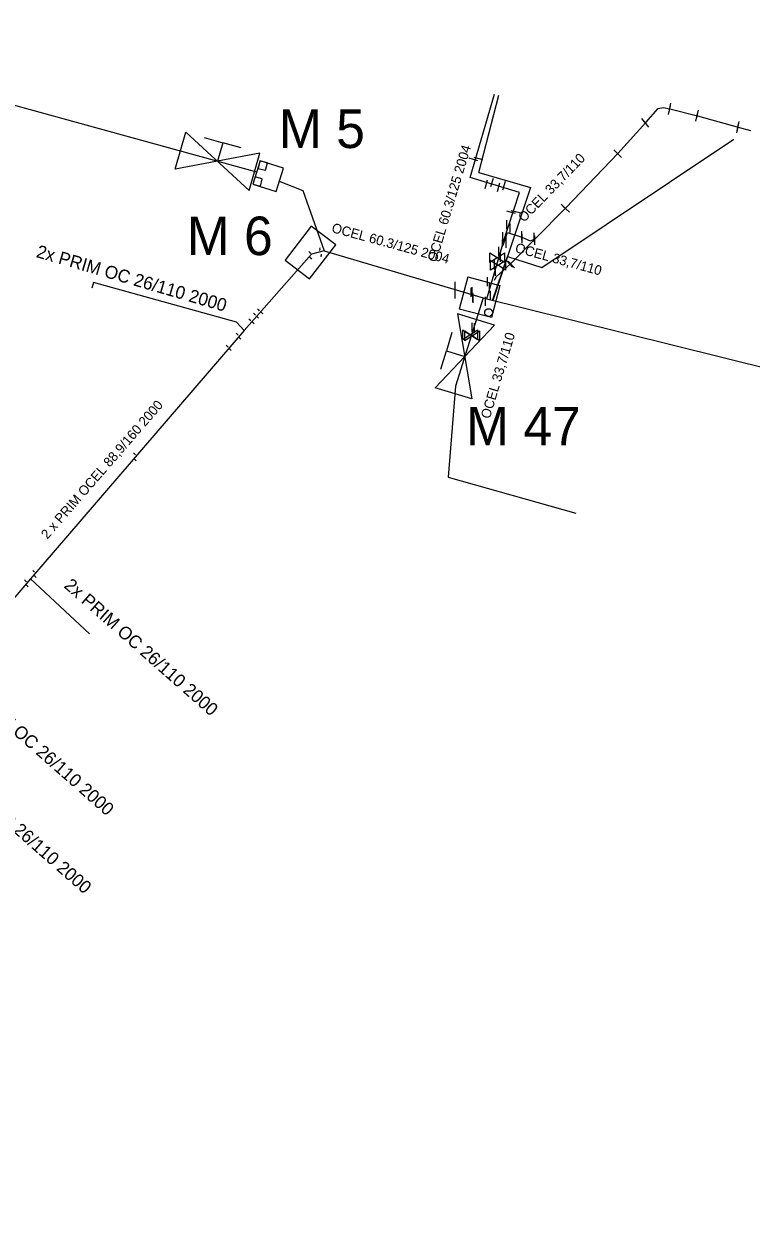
# Model space of a CAD drawing. Extents: x -642943 to -623314, y -1138561 to -1113539.
# Drawn here: x -642059.6 to -642003.1, y -1114981 to -1114887.7 of the extents above; entities that cross this region are included whole.
import ezdxf

# ---------------------------------------------------------------- set-up
doc = ezdxf.new("R2010")
doc.units = 0
for name, color, linetype in [('horkovod armatury', 7, 'Continuous'), ('horkovod dimenze', 7, 'Continuous'), ('horkovod předisol', 7, 'Continuous'), ('horkovod sváry', 7, 'Continuous'), ('horkovod trasa', 7, 'Continuous'), ('horkovod zrušený', 7, 'Continuous'), ('horkovod číslo šachty', 7, 'Continuous'), ('horkovod šachty', 7, 'Continuous')]:
    doc.layers.add(name, color=color, linetype=linetype)

# ---------------------------------------------------------------- blocks, each defined once
blk = doc.blocks.new('SPH')
at = {"layer": 'horkovod sváry'}
blk.add_line((0, -0.035), (0, 0.035), dxfattribs=at)
blk = doc.blocks.new('SPH_2')
at = {"layer": 'horkovod sváry'}
blk.add_line((-0.0001, -0.0349), (0.0001, 0.0349), dxfattribs=at)
blk = doc.blocks.new('SPH_1')
at = {"layer": 'horkovod sváry'}
blk.add_line((0.0001, -0.035), (-0.0001, 0.035), dxfattribs=at)
blk = doc.blocks.new('POINT_DISPLAY')
blk.add_line((0, 0), (0, 0))
blk = doc.blocks.new('SCH_01_30')
at = {"layer": 'horkovod armatury'}
for p, q in [((10, 5), (-10, -5)), ((-10, -5), (-10, 5)), ((-10, 5), (10, -5)), ((-5, 5), (0, 5)), ((0, 5), (0, 0)), ((5, 5), (0, 5)), ((10, -5), (10, 5))]:
    blk.add_line(p, q, dxfattribs=at)
blk = doc.blocks.new('SCH_01_31')
at = {"layer": 'horkovod armatury'}
for p, q in [((10, 5), (-10, -5)), ((-10, -5), (-10, 5)), ((-10, 5), (10, -5)), ((-5, 5), (0, 5)), ((0, 5), (0, 0)), ((5, 5), (0, 5)), ((10, -5), (10, 5))]:
    blk.add_line(p, q, dxfattribs=at)
blk = doc.blocks.new('SH')
at = {"layer": 'horkovod armatury'}
for p, q in [((-0.0568, -0.0385), (-0.0564, 0.0379)), ((-0.0564, 0.0379), (0, 0)), ((0.0007, -0.0004), (0.0582, 0.0375)), ((0.0582, 0.0375), (0.0581, -0.0389)), ((0.0007, -0.0004), (-0.0568, -0.0385)), ((0.0581, -0.0389), (0.0007, -0.0004))]:
    blk.add_line(p, q, dxfattribs=at)

msp = doc.modelspace()

# ---------------------------------------------------------------- linework, layer by layer
at = {"layer": 'horkovod armatury'}
msp.add_circle((-642023.49, -1114910.12), 0.3, dxfattribs=at)
at = {"layer": 'horkovod předisol'}
for p, q in [((-642083.31, -1114887.67), (-642041.529, -1114899.186)), ((-642023.626, -1114909.043), (-642022.436, -1114904.976)), ((-642023.895, -1114908.968), (-642026.059, -1114915.837)), ((-642023.895, -1114908.968), (-642023.626, -1114909.043)), ((-642042.492, -1114911.526), (-642059.102, -1114930.833)), ((-642059.102, -1114930.833), (-642066.178, -1114939.078)), ((-642059.102, -1114930.833), (-642054.521, -1114935.106))]:
    msp.add_line(p, q, dxfattribs=at)
for points in [[(-642022.436, -1114904.976), (-642022.393, -1114904.829), (-642021.091, -1114900.79), (-642024.909, -1114899.626), (-642023.023, -1114893.14)], [(-642022.436, -1114904.976), (-642022.344, -1114904.883), (-642022.018, -1114903.89), (-642020.893, -1114904.248), (-642020.263, -1114904.546), (-642019.856, -1114904.374), (-642017.485, -1114901.98), (-642013.426, -1114897.738), (-642011.267, -1114895.345), (-642010.304, -1114894.255), (-642009.87, -1114894.179), (-642009.384, -1114894.284), (-642007.231, -1114894.814), (-642004.063, -1114895.704), (-642003.12, -1114895.955)], [(-642039.763, -1114899.905), (-642037.922, -1114900.627)], [(-642037.922, -1114900.627), (-642036.269, -1114905.316)], [(-642036.269, -1114905.316), (-642037.255, -1114905.582), (-642042.492, -1114911.526)], [(-642036.269, -1114905.316), (-642023.895, -1114908.968)], [(-642042.492, -1114911.526), (-642043.097, -1114910.867), (-642054.203, -1114907.792), (-642054.337, -1114908.236)], [(-642023.626, -1114909.043), (-642020.805, -1114909.759), (-642001.277, -1114914.602), (-641984.527, -1114918.784), (-641953.048, -1114927.011), (-641941.466, -1114929.96), (-641933.413, -1114931.899), (-641910.457, -1114937.382), (-641896.641, -1114941.125), (-641877.768, -1114945.619), (-641869.047, -1114947.804), (-641853.504, -1114951.809), (-641851.464, -1114952.368), (-641828.573, -1114958.57), (-641822.976, -1114959.873), (-641810.532, -1114963.727), (-641811.264, -1114969.629), (-641804.765, -1114974.775), (-641797.243, -1114980.958), (-641784.481, -1114965.553)]]:
    msp.add_lwpolyline(points, dxfattribs=at)
at = {"layer": 'horkovod sváry'}
for p, q in [((-642037.386, -1114905.442), (-642037.46, -1114905.375)), ((-642036.614, -1114905.185), (-642036.637, -1114905.282)), ((-642036.614, -1114905.185), (-642036.591, -1114905.088)), ((-642037.322, -1114905.889), (-642037.397, -1114905.822)), ((-642037.386, -1114905.442), (-642037.312, -1114905.509)), ((-642037.322, -1114905.889), (-642037.247, -1114905.956)), ((-642036.499, -1114905.682), (-642036.528, -1114905.778)), ((-642036.499, -1114905.682), (-642036.47, -1114905.586)), ((-642041.393, -1114909.917), (-642041.467, -1114909.85)), ((-642041.393, -1114909.917), (-642041.319, -1114909.984)), ((-642042.066, -1114910.69), (-642042.142, -1114910.625)), ((-642042.066, -1114910.69), (-642041.99, -1114910.755)), ((-642041.806, -1114910.924), (-642041.882, -1114910.859)), ((-642041.806, -1114910.924), (-642041.73, -1114910.989)), ((-642041.685, -1114910.243), (-642041.76, -1114910.177)), ((-642041.685, -1114910.243), (-642041.61, -1114910.309)), ((-642041.445, -1114910.503), (-642041.519, -1114910.437)), ((-642041.445, -1114910.503), (-642041.371, -1114910.569)), ((-642041.124, -1114910.145), (-642041.199, -1114910.078)), ((-642041.124, -1114910.145), (-642041.049, -1114910.212)), ((-642043.03, -1114911.813), (-642043.106, -1114911.748)), ((-642043.03, -1114911.813), (-642042.954, -1114911.878)), ((-642043.816, -1114912.729), (-642043.892, -1114912.664)), ((-642043.816, -1114912.729), (-642043.74, -1114912.794)), ((-642042.825, -1114912.111), (-642042.901, -1114912.046)), ((-642042.825, -1114912.111), (-642042.749, -1114912.176)), ((-642043.589, -1114913.001), (-642043.665, -1114912.936)), ((-642043.589, -1114913.001), (-642043.513, -1114913.066)), ((-642051.021, -1114921.121), (-642051.097, -1114921.056)), ((-642051.021, -1114921.121), (-642050.945, -1114921.186)), ((-642050.965, -1114921.592), (-642051.041, -1114921.527)), ((-642050.965, -1114921.592), (-642050.889, -1114921.657)), ((-642058.867, -1114930.26), (-642058.943, -1114930.195)), ((-642058.867, -1114930.26), (-642058.791, -1114930.325)), ((-642058.751, -1114930.661), (-642058.826, -1114930.596)), ((-642059.498, -1114930.994), (-642059.574, -1114930.929)), ((-642059.498, -1114930.994), (-642059.422, -1114931.059)), ((-642059.375, -1114931.388), (-642059.451, -1114931.323)), ((-642059.375, -1114931.388), (-642059.299, -1114931.453)), ((-642058.751, -1114930.661), (-642058.676, -1114930.726))]:
    msp.add_line(p, q, dxfattribs=at)
at = {"layer": 'horkovod trasa'}
for p, q in [((-642083.31, -1114887.67), (-642041.529, -1114899.186)), ((-642023.626, -1114909.043), (-642022.436, -1114904.976)), ((-642023.895, -1114908.968), (-642026.059, -1114915.837)), ((-642023.895, -1114908.968), (-642023.626, -1114909.043)), ((-642042.492, -1114911.526), (-642059.102, -1114930.833)), ((-642059.102, -1114930.833), (-642066.178, -1114939.078)), ((-642059.102, -1114930.833), (-642054.521, -1114935.106))]:
    msp.add_line(p, q, dxfattribs=at)
for points in [[(-642022.436, -1114904.976), (-642022.393, -1114904.829), (-642021.091, -1114900.79), (-642024.909, -1114899.626), (-642023.023, -1114893.14)], [(-642022.436, -1114904.976), (-642022.344, -1114904.883), (-642022.018, -1114903.89), (-642020.893, -1114904.248), (-642020.263, -1114904.546), (-642019.856, -1114904.374), (-642017.485, -1114901.98), (-642013.426, -1114897.738), (-642011.267, -1114895.345), (-642010.304, -1114894.255), (-642009.87, -1114894.179), (-642009.384, -1114894.284), (-642007.231, -1114894.814), (-642004.063, -1114895.704), (-642003.12, -1114895.955)], [(-642039.763, -1114899.905), (-642037.922, -1114900.627)], [(-642037.922, -1114900.627), (-642036.269, -1114905.316)], [(-642036.269, -1114905.316), (-642037.255, -1114905.582), (-642042.492, -1114911.526)], [(-642036.269, -1114905.316), (-642023.895, -1114908.968)], [(-642042.492, -1114911.526), (-642043.097, -1114910.867), (-642054.203, -1114907.792), (-642054.337, -1114908.236)], [(-642023.626, -1114909.043), (-642020.805, -1114909.759), (-642001.277, -1114914.602), (-641984.527, -1114918.784), (-641953.048, -1114927.011), (-641941.466, -1114929.96), (-641933.413, -1114931.899), (-641910.457, -1114937.382), (-641896.641, -1114941.125), (-641877.768, -1114945.619), (-641869.047, -1114947.804), (-641853.504, -1114951.809), (-641851.464, -1114952.368), (-641828.573, -1114958.57), (-641822.976, -1114959.873), (-641810.532, -1114963.727), (-641811.264, -1114969.629), (-641804.765, -1114974.775), (-641797.243, -1114980.958), (-641784.481, -1114965.553)], [(-642026.059, -1114915.837), (-642026.618, -1114922.926), (-642016.704, -1114925.726)]]:
    msp.add_lwpolyline(points, dxfattribs=at)
at = {"layer": 'horkovod zrušený'}
for p, q in [((-642024.235, -1114899.224), (-642022.69, -1114893.22)), ((-642024.235, -1114899.224), (-642020.222, -1114900.383)), ((-642020.222, -1114900.383), (-642023.157, -1114909.181))]:
    msp.add_line(p, q, dxfattribs=at)
for points in [[(-642023.191, -1114909.178), (-642022.023, -1114905.753), (-642019.354, -1114906.608), (-642004.418, -1114896.644)], [(-642035.371, -1114904.847), (-642037.28, -1114903.392), (-642039.311, -1114906.056), (-642037.402, -1114907.511), (-642035.371, -1114904.847)], [(-642023.018, -1114907.608), (-642022.876, -1114907.329), (-642021.794, -1114906.341), (-642019.942, -1114904.467)]]:
    msp.add_lwpolyline(points, dxfattribs=at)
at = {"layer": 'horkovod šachty'}
for p, q in [((-642041.271, -1114898.328), (-642041.412, -1114898.911)), ((-642040.688, -1114898.469), (-642041.271, -1114898.328)), ((-642040.829, -1114899.052), (-642040.688, -1114898.469)), ((-642041.084, -1114899.715), (-642041.665, -1114899.564)), ((-642041.412, -1114898.911), (-642040.829, -1114899.052)), ((-642041.235, -1114900.296), (-642041.084, -1114899.715)), ((-642041.816, -1114900.145), (-642041.235, -1114900.296)), ((-642025.111, -1114907.337), (-642025.779, -1114909.85)), ((-642025.111, -1114907.337), (-642022.598, -1114908.005)), ((-642022.598, -1114908.005), (-642023.266, -1114910.518)), ((-642023.266, -1114910.518), (-642025.779, -1114909.85))]:
    msp.add_line(p, q, dxfattribs=at)
msp.add_lwpolyline([(-642040.017, -1114900.702), (-642039.439, -1114898.891), (-642041.251, -1114898.314), (-642041.827, -1114900.124), (-642040.017, -1114900.702)], dxfattribs=at)

# ---------------------------------------------------------------- block references
at = {"layer": 'horkovod armatury'}
for name, p, xscale, yscale, rotation in [('SCH_01_30', (-642044.574, -1114898.346), 0.29997672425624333, 0.2999767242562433, -16.012589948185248), ('SCH_01_31', (-642025.337, -1114913.538), 0.2999875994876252, 0.29998759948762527, 72.94892830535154)]:
    msp.add_blockref(name, p, dxfattribs=dict(at, xscale=xscale, yscale=yscale, rotation=rotation))
at = {"layer": 'horkovod armatury', "xscale": 10, "yscale": 10}
for p in [(-642022.82, -1114905.85), (-642022.76, -1114906.43), (-642024.93, -1114911.85), (-642024.77, -1114911.93)]:
    msp.add_blockref('SH', p, dxfattribs=at)
at = {"layer": 'horkovod sváry'}
for name, p, xscale, yscale, rotation in [('SPH_2', (-642009.418, -1114894.378), 10.000004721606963, 10.000004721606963, -11.412645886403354), ('SPH_2', (-642009.371, -1114894.183), 10.000004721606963, 10.000004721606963, -11.412645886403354), ('SPH_2', (-642011.34, -1114895.3), 10.000001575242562, 10.000001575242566, 39.507072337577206), ('SPH_2', (-642007.291, -1114894.898), 10.000004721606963, 10.000004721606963, -11.412645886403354), ('SPH_2', (-642007.237, -1114894.705), 10.000004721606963, 10.000004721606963, -11.412645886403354), ('SPH_2', (-642011.24, -1114895.42), 9.999999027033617, 9.999999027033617, 39.93582651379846), ('SPH_2', (-642004.113, -1114895.788), 10.000004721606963, 10.000004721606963, -11.412645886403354), ('SPH_2', (-642004.059, -1114895.595), 10.000004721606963, 10.000004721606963, -11.412645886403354), ('SPH_2', (-642013.5, -1114897.71), 9.999995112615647, 9.999995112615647, 46.259592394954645), ('SPH_2', (-642013.39, -1114897.81), 9.999992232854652, 9.999992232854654, 47.07061216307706), ('SPH', (-642024.661, -1114898.22), 9.999995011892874, 9.999995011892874, 73.34987300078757), ('SPH', (-642024.281, -1114898.15), 9.999979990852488, 9.999979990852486, 74.73708897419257), ('SPH', (-642023.671, -1114900.14), 10.000024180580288, 10.000024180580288, -15.461228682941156), ('SPH', (-642023.201, -1114899.99), 10.000011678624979, 10.000011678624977, -17.102611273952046), ('SPH', (-642022.731, -1114900.4), 10.000024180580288, 10.000024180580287, 164.53877131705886), ('SPH', (-642022.291, -1114900.27), 10.000011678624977, 10.000011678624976, 162.89738872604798), ('SPH_2', (-642017.6, -1114901.93), 10.000028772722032, 10.000028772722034, 43.847782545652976), ('SPH', (-642021.741, -1114902.33), 9.999999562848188, 9.99999956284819, 74.24869465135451), ('SPH', (-642021.401, -1114902.29), 9.999970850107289, 9.999970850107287, 75.99177589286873), ('SPH_2', (-642017.45, -1114902.08), 10.00000171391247, 10.000001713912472, 45.82635678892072), ('SPH_1', (-642021.86, -1114906.32), 10.000019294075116, 10.000019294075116, 41.86632019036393), ('SPH_2', (-642021.72, -1114906.38), 10.000003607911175, 10.000003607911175, 43.69606262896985)]:
    msp.add_blockref(name, p, dxfattribs=dict(at, xscale=xscale, yscale=yscale, rotation=rotation))
at = {"layer": 'horkovod sváry', "xscale": 10, "yscale": 10}
for p in [(-642022.06, -1114903.29), (-642021.81, -1114903.54), (-642022.39, -1114904.46), (-642022.38, -1114904.22), (-642022.13, -1114904.75), (-642022.12, -1114904.35), (-642020.91, -1114904.15), (-642020.87, -1114904.37), (-642019.95, -1114904.28), (-642019.89, -1114904.51), (-642022.68, -1114905.35), (-642023.03, -1114906.43), (-642022.55, -1114905.82), (-642022.95, -1114906.92), (-642026.09, -1114908.09), (-642024.85, -1114908.55), (-642024.77, -1114908.5), (-642023.56, -1114907.72), (-642023.41, -1114908.22), (-642026.09, -1114908.67), (-642024.71, -1114908.94), (-642024.68, -1114909.01), (-642023.73, -1114909.26), (-642023.33, -1114908.77), (-642024.77, -1114911.26), (-642024.58, -1114911.3)]:
    msp.add_blockref('SPH_2', p, dxfattribs=at)
at = {"layer": 'horkovod šachty'}
for p in [(-642041.05, -1114898.69), (-642041.45, -1114899.93), (-642023.49, -1114910.12)]:
    msp.add_blockref('POINT_DISPLAY', p, dxfattribs=at)

# ---------------------------------------------------------------- texts
at = {"layer": 'horkovod dimenze'}
for s, height, rotation, p in [('OCEL 60.3/125 2004', 0.75, 73.29356, (-642027.548, -1114906.247)), ('OCEL 33,7/110', 0.75, 45.86103, (-642020.731, -1114903.141)), ('OCEL 60.3/125 2004', 0.74999, 344.77551, (-642035.746, -1114903.857)), ('2x PRIM OC 26/110 2000', 1, 343.80413, (-642058.73, -1114905.798)), ('OCEL 33,7/110', 0.75, 344.55468, (-642021.478, -1114905.406)), ('OCEL 33,7/110', 0.75, 73.35703, (-642023.396, -1114918.437)), ('2 x PRIM OCEL 88,9/160 2000', 0.75, 49.10103, (-642057.804, -1114927.801)), ('2x PRIM OC 26/110 2000', 1, 318.64271, (-642056.576, -1114931.456)), ('2x PRIM OC 26/110 2000', 1, 318.64271, (-642064.669, -1114939.216)), ('2x PRIM OC 26/110 2000', 1, 318.64271, (-642066.42, -1114945.294))]:
    msp.add_text(s, height=height, rotation=rotation, dxfattribs=at).set_placement(p)
at = {"layer": 'horkovod číslo šachty'}
for s, p in [('M 5', (-642039.793, -1114897.322)), ('M 6', (-642046.961, -1114905.655)), ('M 47', (-642025.237, -1114920.461))]:
    msp.add_text(s, height=3, dxfattribs=at).set_placement(p)

doc.saveas('drawing.dxf')
